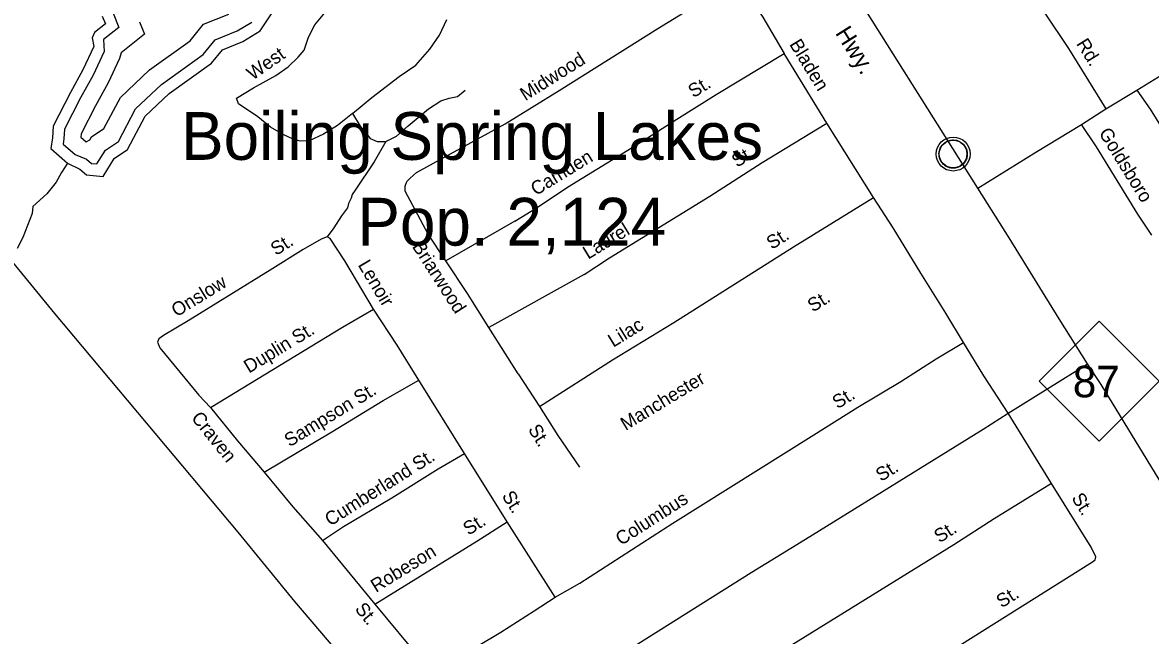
# Model space of a CAD drawing. Extents: x 2104537 to 2336408, y 34176 to 229611.
# Drawn here: x 2280477 to 2286738, y 95887 to 99287 of the extents above; entities that cross this region are included whole.
import ezdxf

# ---------------------------------------------------------------- set-up
doc = ezdxf.new("R2010")
doc.units = 0
for name, color, linetype in [('Exist Civil Demographics City Label', 7, 'Continuous'), ('Exist Civil Demographics Community CELL', 7, 'Continuous'), ('Exist Hydrographic Buffer Line', 7, 'Continuous'), ('Exist Hydrographic Creek Single Shore', 7, 'Continuous'), ('Exist Road Non-System Type 51', 7, 'Continuous'), ('Exist Road Non-System Type 51 Label', 7, 'Continuous'), ('Exist Road Primary NC Attributed', 7, 'Continuous'), ('Exist Road Primary NC Label', 7, 'Continuous'), ('Exist Road Primary NC Shield CELL', 7, 'Continuous'), ('Exist Road Primary NC Shield Number Label', 7, 'Continuous')]:
    doc.layers.add(name, color=color, linetype=linetype)

msp = doc.modelspace()

# ---------------------------------------------------------------- linework, layer by layer
at = {"layer": 'Exist Civil Demographics Community CELL'}
msp.add_lwpolyline([(2285565.1, 98570.4), (2285566.1, 98576), (2285567.8, 98582.5), (2285570.8, 98589.7), (2285573.7, 98595.5), (2285577, 98601.2), (2285580.8, 98606.3), (2285584.7, 98610.7), (2285589.3, 98615.3), (2285594.9, 98619.9), (2285600.3, 98623.5), (2285605.2, 98626.4), (2285610.2, 98628.9), (2285615.7, 98631.2), (2285621.3, 98633), (2285625.7, 98634.1), (2285630.5, 98634.9), (2285634.6, 98635.6), (2285641, 98635.9), (2285645.4, 98635.7), (2285651.1, 98635.5), (2285656, 98634.8), (2285660.9, 98633.8), (2285665.9, 98632.4), (2285671.1, 98630.4), (2285677.7, 98627.5), (2285684, 98624), (2285689.1, 98620.5), (2285694.2, 98616.4), (2285697.5, 98613.3), (2285701.7, 98608.9), (2285705.5, 98604.2), (2285708.6, 98599.6), (2285711.7, 98594.6), (2285714.2, 98589.5), (2285716.2, 98584.5), (2285717.8, 98579.4), (2285719.1, 98574.9), (2285720.1, 98568.8), (2285720.8, 98564.1), (2285721, 98558.1), (2285720.9, 98552.3), (2285720.3, 98546.6), (2285719.3, 98541.1), (2285717.7, 98535), (2285715.8, 98529.1), (2285713.5, 98524.1), (2285710.4, 98518.1), (2285707.1, 98512.8), (2285703.6, 98508.1), (2285699.4, 98503.3), (2285694.1, 98498.4), (2285689.1, 98494.2), (2285684.1, 98490.8), (2285679.8, 98488.3), (2285673, 98485.1), (2285665.8, 98482.3), (2285659.9, 98480.9), (2285653.3, 98479.6), (2285648.8, 98479.1), (2285644.3, 98478.8), (2285638.8, 98478.8), (2285634.5, 98479.3), (2285628.8, 98480), (2285622.9, 98481.3), (2285618.3, 98482.6), (2285613.2, 98484.5), (2285608.6, 98486.5), (2285604.7, 98488.7), (2285597.8, 98492.8), (2285592.3, 98497.1), (2285587.4, 98501.5), (2285582.9, 98506.4), (2285579.7, 98510.4), (2285576.7, 98514.5), (2285572.6, 98521.6), (2285570.9, 98525.2), (2285569.2, 98529.2), (2285566.6, 98537.4), (2285565.1, 98544.4), (2285564.4, 98549.6), (2285564.1, 98555.9), (2285564, 98560.6), (2285564.6, 98567.1)], close=True, dxfattribs=at)
for centre, radius in [((2285642.7, 98557.9), 94.3), ((2285642.4, 98558.2), 76.7)]:
    msp.add_circle(centre, radius, dxfattribs=at)
at = {"layer": 'Exist Hydrographic Buffer Line'}
for points in [[(2280830.5, 98624.6), (2280850.1, 98636.4), (2280860.3, 98653.2), (2280928.9, 98699.4), (2281019.9, 98872.2), (2281181.9, 99025), (2281407.8, 99186.1), (2281481.2, 99277.8), (2281622.2, 99334.2)], [(2280979.7, 99339.6), (2281011.3, 99260.5), (2280926.9, 99194.1), (2280930.5, 99127.6)], [(2280769.1, 98554.7), (2280832, 98529.7), (2280859.6, 98505.9), (2280890.3, 98502.6), (2280937.4, 98579.5), (2281008.8, 98627.7), (2281104, 98808.3), (2281248.2, 98944.3), (2281480.1, 99109.6), (2281545.4, 99191.3), (2281669.2, 99240.8), (2281749.7, 99290.3)], [(2281127.1, 99290.9), (2281154.6, 99222), (2281024.1, 99119.5), (2281014.8, 99088.3)], [(2280930.5, 99127.6), (2280869, 98995.7), (2280799.2, 98869.2), (2280710.5, 98695.7), (2280706.9, 98641.5), (2280702.8, 98612.9), (2280769.1, 98554.7)], [(2281014.8, 99088.3), (2280952, 98953.6), (2280881.4, 98825.5), (2280802, 98670.4), (2280800.7, 98650.7), (2280830.5, 98624.6)]]:
    msp.add_lwpolyline(points, dxfattribs=at)
at = {"layer": 'Exist Hydrographic Creek Single Shore'}
for points in [[(2280726.7, 98506.4), (2280795.6, 98473.8), (2280832, 98442.5), (2280924.8, 98432.4), (2280986.2, 98532.7), (2281059.6, 98582.2), (2281157.3, 98767.8), (2281290.2, 98893.2), (2281525.9, 99061.2), (2281586.1, 99136.4), (2281699, 99181.5), (2281796.8, 99241.7), (2281934.7, 99449.8)], [(2280919.9, 99323.6), (2280937.2, 99280.4), (2280876.6, 99232.7), (2280863.6, 99202.4)], [(2280863.6, 99202.4), (2280872.3, 99154.8)], [(2280872.3, 99154.8), (2280811.7, 99024.9), (2280742.4, 98899.3), (2280647.2, 98713.2), (2280642.9, 98648.2), (2280634.2, 98587.6), (2280726.7, 98506.4)], [(2280726.7, 98506.4), (2280694.1, 98456.2), (2280664.5, 98401.4), (2280612.6, 98336.5), (2280534.7, 98267.2), (2280530.3, 98228.2), (2280517.4, 98193.6), (2280478.4, 98094), (2280448.1, 98033.4)]]:
    msp.add_lwpolyline(points, dxfattribs=at)
at = {"layer": 'Exist Road Non-System Type 51'}
for p, q in [((2284940.7, 98729), (2284705.4, 99114.7)), ((2286662.7, 98912.7), (2286911, 99065.3)), ((2286489.8, 98808.7), (2286662.7, 98912.7)), ((2286354.6, 98721.4), (2286489.8, 98808.7)), ((2285200.5, 98317.2), (2284940.7, 98729)), ((2285947.6, 97120), (2286389.1, 97394)), ((2282929.5, 96897), (2282677.5, 97302.7)), ((2283227.3, 97337.4), (2283347.1, 97156.6)), ((2286189, 96730.3), (2285947.6, 97120)), ((2283166.9, 96517.2), (2282929.5, 96897)), ((2283432.7, 96099.8), (2283166.9, 96517.2)), ((2282141.8, 96413.9), (2282432.8, 96060.6)), ((2282432.8, 96060.6), (2282750.5, 95677.3))]:
    msp.add_line(p, q, dxfattribs=at)
for points in [[(2286011.4, 100503.6), (2285851.2, 100344), (2285690.9, 100176.2), (2285673.3, 100149.9), (2285669.4, 100134.3), (2285683.8, 100098.2), (2285930.2, 99708.7), (2286152, 99339.1), (2286282.4, 99142.7), (2286489.8, 98808.7)], [(2282308.1, 98783.3), (2282224.8, 98716.3), (2282147.1, 98667.6), (2282067.4, 98631.1), (2282017.5, 98628.5), (2281979.7, 98640.3), (2281927.3, 98663.7), (2281852.7, 98707.1), (2281782.3, 98764.5), (2281675.7, 98835.5), (2281665.5, 98867.1), (2281758.8, 98924.4), (2281882.1, 98993.2), (2281952, 99042), (2282007.4, 99094.4), (2282041, 99134.8), (2282064.4, 99206.8), (2282099.8, 99275.4), (2282164.9, 99351.9), (2282212.7, 99378.2), (2282362.2, 99429.4), (2282428.1, 99458.3), (2282473.9, 99490.6), (2282547.3, 99553.1)], [(2283156.6, 98725), (2283455, 98909.5), (2284003.9, 99254.5), (2284429.4, 99516.2), (2284453.6, 99514.4), (2284492, 99462.9), (2284585.3, 99317.7), (2284705.4, 99114.7)], [(2282308.1, 98783.3), (2282415.5, 98872.1), (2282568.2, 98987.5), (2282659.7, 99050.4), (2282737.1, 99139.1), (2282792.1, 99217.4), (2282831.5, 99303.6)], [(2283209.8, 98185.3), (2283333, 98260.4), (2283501.8, 98373.9), (2283885.8, 98609.2), (2284108.3, 98751.6), (2284327.1, 98887.4), (2284705.4, 99114.7)], [(2279363.9, 99038.7), (2279434.2, 98993.1), (2279561.1, 98890.3), (2279682.1, 98785.6), (2279802.9, 98672.7), (2279901.9, 98567.5), (2280083.9, 98359.3), (2280166.9, 98258), (2280336.6, 98059.6), (2280654.2, 97672.3), (2281671.3, 96459.7), (2281987, 96074.4), (2282348.5, 95649.9), (2282621.7, 95324.2), (2282727.1, 95191.3)], [(2282308.1, 98783.3), (2282350.7, 98711.6), (2282407.5, 98643.9), (2282445.5, 98626.5), (2282493.4, 98626.8), (2282553.4, 98657.5), (2282616.8, 98714), (2282730.1, 98808.9), (2282799.5, 98853.5), (2282845.4, 98868.1), (2282891.2, 98876.4), (2282934.8, 98912.9)], [(2286662.7, 98912.7), (2286735.8, 98807.6), (2286878.3, 98576.9), (2287043.5, 98296.9)], [(2283594.4, 97888.6), (2283735.6, 97982), (2284292.3, 98324.9), (2284582.6, 98511.5), (2284940.7, 98729)], [(2282663, 98454.8), (2283156.6, 98725)], [(2285778.7, 98367.5), (2286102.4, 98568.9), (2286354.6, 98721.4)], [(2286745.6, 98107.7), (2286668.2, 98224.7), (2286438.2, 98598.1), (2286354.6, 98721.4)], [(2282493.4, 98626.8), (2282428.1, 98515.1), (2282323.4, 98358), (2282307.5, 98333), (2282300.7, 98312.5), (2282287, 98282.9), (2282280.2, 98260.1), (2282248.3, 98214.6), (2282205.1, 98148.5), (2282168.3, 98098.1)], [(2282827.1, 97965), (2282729, 98113.3), (2282601.5, 98352.3), (2282601.5, 98379.6), (2282610.6, 98404.7), (2282626.6, 98422.9), (2282647.1, 98441.1), (2282663, 98454.8)], [(2283347.1, 97156.6), (2283752.6, 97416.5), (2284092.8, 97623.5), (2284757, 98043.4), (2285200.5, 98317.2)], [(2285699.9, 97511.9), (2285602.4, 97674.8), (2285462.3, 97897.6), (2285310, 98148.2), (2285200.5, 98317.2)], [(2283209.8, 98185.3), (2282827.1, 97965)], [(2282426, 97696.2), (2282265.8, 97965), (2282184.6, 98089.9), (2282168.3, 98098.1), (2282134.3, 98085.6), (2282034.8, 98028.8), (2281852.2, 97913), (2281396.7, 97633.1), (2281259.4, 97551.7), (2281233.4, 97531.6), (2281225.8, 97513.4), (2281240, 97481.6), (2281456.3, 97219.6), (2281521, 97152.1)], [(2283064.9, 97596.1), (2282947.5, 97783.1), (2282827.1, 97965)], [(2283594.4, 97888.6), (2283064.9, 97596.1)], [(2281521, 97152.1), (2282252.8, 97596.9), (2282426, 97696.2)], [(2282677.5, 97302.7), (2282556, 97497.3), (2282426, 97696.2)], [(2283227.3, 97337.4), (2283064.9, 97596.1)], [(2283432.7, 96099.8), (2283570, 96176.8), (2284086.8, 96509.3), (2284868.4, 97000.4), (2285113.1, 97152.5), (2285351.7, 97296.5), (2285548.6, 97422.3), (2285699.9, 97511.9)], [(2285947.6, 97120), (2285813.5, 97327), (2285699.9, 97511.9)], [(2281818.1, 96793.1), (2282194.1, 97016.1), (2282478.9, 97190.7), (2282677.5, 97302.7)], [(2281521, 97152.1), (2281670.9, 96965.5), (2281818.1, 96793.1)], [(2283052.1, 95308), (2283163.1, 95381), (2284521.4, 96235.3), (2284823.8, 96420), (2285808.4, 97030.9), (2285947.6, 97120)], [(2283347.1, 97156.6), (2283448.7, 96995.6), (2283568.3, 96820.8)], [(2282141.8, 96413.9), (2282259.1, 96491), (2282527.8, 96649.2), (2282784.2, 96811.6), (2282929.5, 96897)], [(2281818.1, 96793.1), (2281978.1, 96600.4), (2282141.8, 96413.9)], [(2286189, 96730.3), (2285870.7, 96533.4), (2285646.2, 96389.4), (2284742.9, 95831.5), (2284271.7, 95531.2), (2283567.8, 95090.8), (2283349.2, 94948.7)], [(2283349.2, 94948.7), (2283636.1, 94601.4), (2283666.7, 94585.7), (2283698.3, 94592), (2283827.7, 94669.2), (2284022.4, 94800.9), (2284299.1, 94963.2), (2285094.5, 95468.5), (2285271.4, 95576.3), (2286415.2, 96294.3), (2286430.8, 96306.4), (2286434.8, 96322.4), (2286408.2, 96376.4), (2286189, 96730.3)], [(2282432.8, 96060.6), (2282997.8, 96409.6), (2283166.9, 96517.2)], [(2282750.5, 95677.3), (2283132.5, 95904.8), (2283317.4, 96022.6), (2283432.7, 96099.8)]]:
    msp.add_lwpolyline(points, dxfattribs=at)
at = {"layer": 'Exist Road Primary NC Attributed'}
msp.add_lwpolyline([(2287573.7, 95510.3), (2287082.6, 96266.7), (2286464.6, 97278.7), (2286389.1, 97394), (2286230.6, 97644), (2285953.5, 98093.1), (2285778.7, 98367.5), (2285001.2, 99604.9), (2284671.3, 100135.5), (2284524.7, 100375.8), (2284168.5, 100942.2), (2283999.5, 101210.2), (2283924.1, 101331.4), (2283899.4, 101370.2), (2283696.3, 101689.4)], dxfattribs=at)
at = {"layer": 'Exist Road Primary NC Shield CELL'}
msp.add_lwpolyline([(2286119.7, 97297.6), (2286452.7, 97630.6), (2286785.7, 97297.6), (2286452.7, 96964.6)], close=True, dxfattribs=at)

# ---------------------------------------------------------------- texts
at = {"layer": 'Exist Civil Demographics City Label'}
for s, p in [('Boiling Spring Lakes', (2281356.9, 98525.5)), ('Pop. 2,124', (2282335.5, 98049.8))]:
    msp.add_text(s, height=265, rotation=0.00004, dxfattribs=at).set_placement(p)
at = {"layer": 'Exist Road Non-System Type 51 Label'}
for s, rotation, p in [('Bladen', 301.3874, (2284731, 99167.2)), ('Rd.', 301.84503, (2286323.3, 99170)), ('West', 34.97323, (2281754.7, 98964.1)), ('Midwood', 32.1531, (2283268.1, 98850.1)), ('St.', 31.83895, (2284201, 98867)), ('Goldsboro', 301.62438, (2286448.4, 98675.4)), ('Camden', 31.49978, (2283326.7, 98324.3)), ('St.', 32.7384, (2284443.6, 98480.7)), ('Laurel', 31.49978, (2283616.6, 97970.9)), ('St.', 32.30238, (2284636.3, 98025.3)), ('St.', 32.39441, (2281884, 97991.4)), ('Briarwood', 302.73943, (2282636.9, 98044.9)), ('Lenoir', 300.78735, (2282336.4, 97942.8)), ('Onslow', 31.57366, (2281332.3, 97651.2)), ('St.', 32.14391, (2284864, 97677.7)), ('Duplin St.', 31.29106, (2281733.8, 97339)), ('Lilac', 31.63086, (2283756, 97482.6)), ('Manchester', 31.31777, (2283824.8, 97020.7)), ('Sampson St.', 31.51114, (2281959.3, 96930)), ('St.', 31.86394, (2285001.2, 97140.9)), ('Craven', 308.78295, (2281410, 97091.9)), ('St.', 302.23166, (2283280.4, 97029.7)), ('Cumberland St.', 32.34737, (2282185, 96490.3)), ('St.', 31.81408, (2285242.3, 96737.6)), ('St.', 302.00529, (2283135.1, 96660.8)), ('Columbus', 32.75747, (2283799.2, 96382.8)), ('St.', 301.77332, (2286297, 96649.5)), ('St.', 32.48378, (2282952.5, 96439.1)), ('St.', 32.66603, (2285567, 96397.1)), ('Robeson', 31.70089, (2282438.9, 96122.2)), ('St.', 32.117, (2285911.8, 96036.4)), ('St.', 308.97359, (2282318.4, 96032.1))]:
    msp.add_text(s, height=75, rotation=rotation, dxfattribs=at).set_placement(p)
at = {"layer": 'Exist Road Primary NC Label'}
msp.add_text('Hwy.', height=95, rotation=302.14144, dxfattribs=at).set_placement((2284985.4, 99229.2))
at = {"layer": 'Exist Road Primary NC Shield Number Label'}
msp.add_text('87', height=175, dxfattribs=at).set_placement((2286306.8, 97207.9))

doc.saveas('drawing.dxf')
